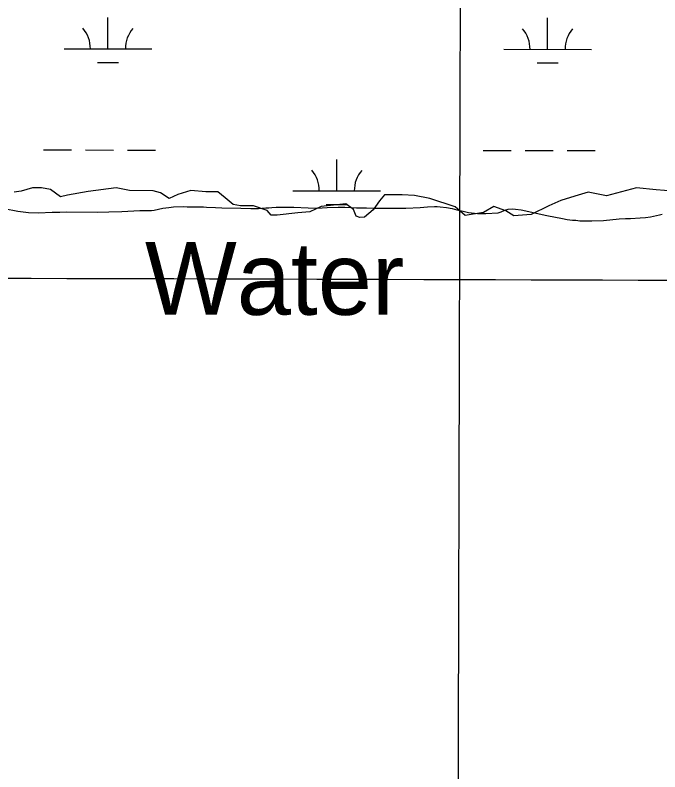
# Model space of a CAD drawing. Extents: x 3148686 to 3186545, y 916144 to 941516.
# Drawn here: x 3175944 to 3176680, y 933042 to 933905 of the extents above; entities that cross this region are included whole.
import ezdxf

# ---------------------------------------------------------------- set-up
doc = ezdxf.new("R2010")
doc.units = 0
for name, color, linetype in [('V-GRID-MAJR', 7, 'Continuous'), ('V-RIVR-EDGE', 7, 'Continuous'), ('V-RIVR-IDEN', 7, 'Continuous'), ('V-SITE-VEGE', 7, 'Continuous'), ('V-WETL-SWMP', 7, 'Continuous')]:
    doc.layers.add(name, color=color, linetype=linetype)

msp = doc.modelspace()

# ---------------------------------------------------------------- linework, layer by layer
at = {"layer": 'V-GRID-MAJR'}
for points in [[(3176416.14, 921480.25), (3176433.77, 927540.66), (3176451.4, 933603.67), (3176469.04, 939666.73), (3176469.05, 939669.3)], [(3152965.56, 933679.68), (3155575.1, 933670.47), (3160794.17, 933652.63), (3166013.25, 933635.55), (3171232.32, 933619.23), (3176451.4, 933603.67), (3181670.49, 933588.87), (3184280.03, 933581.75)]]:
    msp.add_spline(points, degree=3, dxfattribs=at)
at = {"layer": 'V-RIVR-EDGE'}
for points in [[(3176337.48, 933674.34), (3176333.34, 933675.9), (3176330.25, 933683.69), (3176321.45, 933689.94), (3176293.43, 933686.89), (3176280.45, 933680.7), (3176266.45, 933679.7), (3176243.1, 933677.16), (3176236.36, 933677.18), (3176231.71, 933682.38), (3176216.16, 933687.6), (3176201.12, 933687.64), (3176192.83, 933689.22), (3176183.51, 933697.02), (3176175.23, 933703.78), (3176161.74, 933703.81), (3176144.63, 933705.41), (3176129.58, 933700.78), (3176119.72, 933696.14), (3176109.88, 933702.39), (3176101.59, 933705), (3176074.62, 933705.07), (3176059.07, 933708.22), (3176027.42, 933704.15), (3176003.55, 933700.06), (3175995.77, 933698), (3175984.38, 933706.33), (3175974.01, 933708.43), (3175963.64, 933708.45), (3175950.67, 933704.34), (3175942.88, 933703.32)], [(3176713.56, 933702.97), (3176675.71, 933706.17), (3176653.41, 933708.3), (3176619.16, 933699.05), (3176597.9, 933703.25), (3176582.85, 933698.62), (3176566.76, 933694), (3176553.26, 933687.81), (3176533.01, 933678), (3176513.3, 933676.5), (3176503.98, 933682.22), (3176490.51, 933686.92), (3176478.56, 933680.21), (3176457.81, 933676.63), (3176446.43, 933686.51), (3176417.41, 933695.92), (3176399.78, 933699.6), (3176385.78, 933700.15), (3176372.3, 933700.18), (3176365.55, 933700.2), (3176359.83, 933693.47), (3176352.55, 933683.12), (3176342.67, 933674.84), (3176337.48, 933674.34)]]:
    msp.add_lwpolyline(points, dxfattribs=at)
at = {"layer": 'V-SITE-VEGE'}
for p, q in [((3176102.75, 933682.89), (3176112.47, 933684.99)), ((3176112.47, 933684.99), (3176119.43, 933686.02)), ((3176119.43, 933686.02), (3176124.74, 933686.52)), ((3176124.74, 933686.52), (3176136.63, 933686.95)), ((3176136.63, 933686.95), (3176140.47, 933686.73)), ((3176140.47, 933686.73), (3176159.13, 933686.55)), ((3176159.13, 933686.55), (3176162.24, 933686.15)), ((3176162.24, 933686.15), (3176172.84, 933685.87)), ((3176172.84, 933685.87), (3176179.79, 933685.43)), ((3176179.79, 933685.43), (3176201.56, 933685.22)), ((3176201.56, 933685.22), (3176213.08, 933684.74)), ((3176221.86, 933684.65), (3176230.28, 933685.3)), ((3176230.28, 933685.3), (3176233.58, 933685.27)), ((3176233.58, 933685.27), (3176236.88, 933685.79)), ((3176236.88, 933685.79), (3176241.82, 933686.11)), ((3176241.82, 933686.11), (3176250.24, 933686.39)), ((3176250.24, 933686.39), (3176262.12, 933686.28)), ((3176262.12, 933686.28), (3176278.4, 933685.57)), ((3176278.4, 933685.57), (3176288.64, 933684.92)), ((3176288.64, 933684.92), (3176299.99, 933685.72)), ((3176299.99, 933685.72), (3176312.62, 933686.15)), ((3176312.62, 933686.15), (3176320.3, 933686.07)), ((3176320.3, 933686.07), (3176333.65, 933685.58)), ((3176333.65, 933685.58), (3176345.18, 933685.46)), ((3176345.18, 933685.46), (3176354.32, 933685.01)), ((3176354.32, 933685.01), (3176366.02, 933684.89)), ((3176366.02, 933684.89), (3176374.44, 933685.18)), ((3176374.44, 933685.18), (3176389.99, 933685.03)), ((3176389.99, 933685.03), (3176406.1, 933685.79)), ((3176406.1, 933685.79), (3176414.52, 933686.62)), ((3176414.52, 933686.62), (3176422.57, 933686.91)), ((3176422.57, 933686.91), (3176425.87, 933686.87)), ((3176425.87, 933686.87), (3176429.16, 933686.66)), ((3176429.16, 933686.66), (3176436.46, 933685.86)), ((3176436.46, 933685.86), (3176442.68, 933684.7)), ((3175931.35, 933684.74), (3175946.86, 933681.48)), ((3175946.86, 933681.48), (3175959.11, 933680.08)), ((3175959.11, 933680.08), (3175970.63, 933679.6)), ((3175970.63, 933679.6), (3175986.37, 933680.55)), ((3175986.37, 933680.55), (3175994.97, 933680.46)), ((3175994.97, 933680.46), (3176002.84, 933680.94)), ((3176002.84, 933680.94), (3176037.6, 933680.6)), ((3176037.6, 933680.6), (3176050.96, 933681.02)), ((3176050.96, 933681.02), (3176065.59, 933681.24)), ((3176065.59, 933681.24), (3176086.27, 933682.32)), ((3176086.27, 933682.32), (3176095.61, 933682.23)), ((3176095.61, 933682.23), (3176099.63, 933682.37)), ((3176099.63, 933682.37), (3176102.75, 933682.89)), ((3176213.08, 933684.74), (3176221.86, 933684.65)), ((3176442.68, 933684.7), (3176447.97, 933683.36)), ((3176447.97, 933683.36), (3176455.45, 933681.83)), ((3176455.45, 933681.83), (3176461.3, 933680.31)), ((3176461.3, 933680.31), (3176471.71, 933678.92)), ((3176471.71, 933678.92), (3176481.4, 933678.83)), ((3176481.4, 933678.83), (3176495.32, 933679.61)), ((3176495.32, 933679.61), (3176498.62, 933680.86)), ((3176498.62, 933680.86), (3176503.03, 933682.83)), ((3176503.03, 933682.83), (3176506.88, 933683.89)), ((3176506.88, 933683.89), (3176511.28, 933684.21)), ((3176511.28, 933684.21), (3176515.3, 933683.99)), ((3176515.3, 933683.99), (3176521.51, 933683.2)), ((3176521.51, 933683.2), (3176550.72, 933676.87)), ((3176550.72, 933676.87), (3176568.61, 933673.22)), ((3176669.07, 933675.35), (3176679.52, 933677.45)), ((3176679.52, 933677.45), (3176682.64, 933678.33)), ((3176568.61, 933673.22), (3176574.09, 933672.26)), ((3176574.09, 933672.26), (3176580.31, 933671.46)), ((3176580.31, 933671.46), (3176583.96, 933671.25)), ((3176583.96, 933671.25), (3176588.53, 933670.65)), ((3176588.53, 933670.65), (3176591.82, 933670.44)), ((3176591.82, 933670.44), (3176596.58, 933670.76)), ((3176596.58, 933670.76), (3176602.25, 933670.7)), ((3176602.25, 933670.7), (3176615.43, 933670.94)), ((3176615.43, 933670.94), (3176633.55, 933672.77)), ((3176633.55, 933672.77), (3176640.88, 933673.25)), ((3176640.88, 933673.25), (3176646.37, 933673.38)), ((3176646.37, 933673.38), (3176657.53, 933674)), ((3176657.53, 933674), (3176663.39, 933674.49)), ((3176663.39, 933674.49), (3176669.07, 933675.35))]:
    msp.add_line(p, q, dxfattribs=at)
at = {"layer": 'V-WETL-SWMP'}
for p, q in [((3176049.82, 933866.88), (3176049.86, 933902.88)), ((3176551.73, 933866.35), (3176551.77, 933902.35)), ((3175999.82, 933866.93), (3176099.82, 933866.83)), ((3176501.73, 933866.4), (3176601.73, 933866.3)), ((3176037.81, 933851.46), (3176061.81, 933851.43)), ((3176539.71, 933850.93), (3176563.71, 933850.91)), ((3175976.29, 933751.52), (3176008.29, 933751.49)), ((3176024.29, 933751.47), (3176056.29, 933751.44)), ((3176072.29, 933751.42), (3176104.29, 933751.39)), ((3176478.2, 933750.99), (3176510.2, 933750.96)), ((3176526.2, 933750.94), (3176558.2, 933750.91)), ((3176574.2, 933750.89), (3176606.2, 933750.86)), ((3176311.09, 933704.74), (3176311.13, 933740.74)), ((3176261.09, 933704.79), (3176361.09, 933704.69)), ((3176102.74, 933682.89), (3176112.46, 933684.99)), ((3176102.74, 933682.89), (3176112.46, 933684.99)), ((3176112.46, 933684.99), (3176119.42, 933686.02)), ((3176112.46, 933684.99), (3176119.42, 933686.02)), ((3176119.42, 933686.02), (3176124.73, 933686.51)), ((3176119.42, 933686.02), (3176124.73, 933686.51)), ((3176124.73, 933686.51), (3176136.63, 933686.95)), ((3176124.73, 933686.51), (3176136.63, 933686.95)), ((3176136.63, 933686.95), (3176140.47, 933686.73)), ((3176136.63, 933686.95), (3176140.47, 933686.73)), ((3176140.47, 933686.73), (3176159.13, 933686.55)), ((3176140.47, 933686.73), (3176159.13, 933686.55)), ((3176159.13, 933686.55), (3176162.23, 933686.15)), ((3176159.13, 933686.55), (3176162.23, 933686.15)), ((3176162.23, 933686.15), (3176172.84, 933685.86)), ((3176162.23, 933686.15), (3176172.84, 933685.86)), ((3176172.84, 933685.86), (3176179.79, 933685.43)), ((3176172.84, 933685.86), (3176179.79, 933685.43)), ((3176179.79, 933685.43), (3176201.56, 933685.22)), ((3176179.79, 933685.43), (3176201.56, 933685.22)), ((3176201.56, 933685.22), (3176213.08, 933684.74)), ((3176201.56, 933685.22), (3176213.08, 933684.74)), ((3176221.86, 933684.65), (3176230.28, 933685.3)), ((3176221.86, 933684.65), (3176230.28, 933685.3)), ((3176230.28, 933685.3), (3176233.57, 933685.27)), ((3176230.28, 933685.3), (3176233.57, 933685.27)), ((3176233.57, 933685.27), (3176236.87, 933685.79)), ((3176233.57, 933685.27), (3176236.87, 933685.79)), ((3176236.87, 933685.79), (3176241.81, 933686.1)), ((3176236.87, 933685.79), (3176241.81, 933686.1)), ((3176241.81, 933686.1), (3176250.23, 933686.39)), ((3176241.81, 933686.1), (3176250.23, 933686.39)), ((3176250.23, 933686.39), (3176262.12, 933686.27)), ((3176250.23, 933686.39), (3176262.12, 933686.27)), ((3176262.12, 933686.27), (3176278.4, 933685.56)), ((3176262.12, 933686.27), (3176278.4, 933685.56)), ((3176278.4, 933685.56), (3176288.64, 933684.92)), ((3176278.4, 933685.56), (3176288.64, 933684.92)), ((3176288.64, 933684.92), (3176299.99, 933685.72)), ((3176288.64, 933684.92), (3176299.99, 933685.72)), ((3176299.07, 933689.32), (3176323.07, 933689.3)), ((3176299.99, 933685.72), (3176312.61, 933686.15)), ((3176299.99, 933685.72), (3176312.61, 933686.15)), ((3176312.61, 933686.15), (3176320.3, 933686.07)), ((3176312.61, 933686.15), (3176320.3, 933686.07)), ((3176320.3, 933686.07), (3176333.65, 933685.57)), ((3176320.3, 933686.07), (3176333.65, 933685.57)), ((3176333.65, 933685.57), (3176345.17, 933685.46)), ((3176333.65, 933685.57), (3176345.17, 933685.46)), ((3176345.17, 933685.46), (3176354.31, 933685.01)), ((3176345.17, 933685.46), (3176354.31, 933685.01)), ((3176354.31, 933685.01), (3176366.02, 933684.89)), ((3176354.31, 933685.01), (3176366.02, 933684.89)), ((3176366.02, 933684.89), (3176374.44, 933685.18)), ((3176366.02, 933684.89), (3176374.44, 933685.18)), ((3176374.44, 933685.18), (3176389.99, 933685.03)), ((3176374.44, 933685.18), (3176389.99, 933685.03)), ((3176389.99, 933685.03), (3176406.1, 933685.78)), ((3176389.99, 933685.03), (3176406.1, 933685.78)), ((3176406.1, 933685.78), (3176414.52, 933686.62)), ((3176406.1, 933685.78), (3176414.52, 933686.62)), ((3176414.52, 933686.62), (3176422.57, 933686.9)), ((3176414.52, 933686.62), (3176422.57, 933686.9)), ((3176422.57, 933686.9), (3176425.86, 933686.87)), ((3176422.57, 933686.9), (3176425.86, 933686.87)), ((3176425.86, 933686.87), (3176429.15, 933686.66)), ((3176425.86, 933686.87), (3176429.15, 933686.66)), ((3176429.15, 933686.66), (3176436.46, 933685.85)), ((3176429.15, 933686.66), (3176436.46, 933685.85)), ((3176436.46, 933685.85), (3176442.67, 933684.69)), ((3176436.46, 933685.85), (3176442.67, 933684.69)), ((3175931.34, 933684.74), (3175946.86, 933681.48)), ((3175931.34, 933684.74), (3175946.86, 933681.48)), ((3175946.86, 933681.48), (3175959.11, 933680.08)), ((3175946.86, 933681.48), (3175959.11, 933680.08)), ((3175959.11, 933680.08), (3175970.63, 933679.6)), ((3175959.11, 933680.08), (3175970.63, 933679.6)), ((3175970.63, 933679.6), (3175986.37, 933680.55)), ((3175970.63, 933679.6), (3175986.37, 933680.55)), ((3175986.37, 933680.55), (3175994.97, 933680.46)), ((3175986.37, 933680.55), (3175994.97, 933680.46)), ((3175994.97, 933680.46), (3176002.84, 933680.93)), ((3175994.97, 933680.46), (3176002.84, 933680.93)), ((3176002.84, 933680.93), (3176037.59, 933680.6)), ((3176002.84, 933680.93), (3176037.59, 933680.6)), ((3176037.59, 933680.6), (3176050.95, 933681.01)), ((3176037.59, 933680.6), (3176050.95, 933681.01)), ((3176050.95, 933681.01), (3176065.59, 933681.24)), ((3176050.95, 933681.01), (3176065.59, 933681.24)), ((3176065.59, 933681.24), (3176086.27, 933682.32)), ((3176065.59, 933681.24), (3176086.27, 933682.32)), ((3176086.27, 933682.32), (3176095.6, 933682.23)), ((3176086.27, 933682.32), (3176095.6, 933682.23)), ((3176095.6, 933682.23), (3176099.63, 933682.37)), ((3176095.6, 933682.23), (3176099.63, 933682.37)), ((3176099.63, 933682.37), (3176102.74, 933682.89)), ((3176099.63, 933682.37), (3176102.74, 933682.89)), ((3176213.08, 933684.74), (3176221.86, 933684.65)), ((3176213.08, 933684.74), (3176221.86, 933684.65)), ((3176442.67, 933684.69), (3176447.97, 933683.36)), ((3176442.67, 933684.69), (3176447.97, 933683.36)), ((3176447.97, 933683.36), (3176455.45, 933681.83)), ((3176447.97, 933683.36), (3176455.45, 933681.83)), ((3176455.45, 933681.83), (3176461.29, 933680.31)), ((3176455.45, 933681.83), (3176461.29, 933680.31)), ((3176461.29, 933680.31), (3176471.71, 933678.92)), ((3176461.29, 933680.31), (3176471.71, 933678.92)), ((3176471.71, 933678.92), (3176481.4, 933678.83)), ((3176471.71, 933678.92), (3176481.4, 933678.83)), ((3176481.4, 933678.83), (3176495.31, 933679.61)), ((3176481.4, 933678.83), (3176495.31, 933679.61)), ((3176495.31, 933679.61), (3176498.62, 933680.86)), ((3176495.31, 933679.61), (3176498.62, 933680.86)), ((3176498.62, 933680.86), (3176503.03, 933682.83)), ((3176498.62, 933680.86), (3176503.03, 933682.83)), ((3176503.03, 933682.83), (3176506.88, 933683.89)), ((3176503.03, 933682.83), (3176506.88, 933683.89)), ((3176506.88, 933683.89), (3176511.27, 933684.21)), ((3176506.88, 933683.89), (3176511.27, 933684.21)), ((3176511.27, 933684.21), (3176515.3, 933683.99)), ((3176511.27, 933684.21), (3176515.3, 933683.99)), ((3176515.3, 933683.99), (3176521.51, 933683.19)), ((3176515.3, 933683.99), (3176521.51, 933683.19)), ((3176521.51, 933683.19), (3176550.72, 933676.87)), ((3176521.51, 933683.19), (3176550.72, 933676.87)), ((3176550.72, 933676.87), (3176568.61, 933673.22)), ((3176550.72, 933676.87), (3176568.61, 933673.22)), ((3176669.07, 933675.35), (3176679.52, 933677.45)), ((3176669.07, 933675.35), (3176679.52, 933677.45)), ((3176679.52, 933677.45), (3176682.64, 933678.33)), ((3176679.52, 933677.45), (3176682.64, 933678.33)), ((3176568.61, 933673.22), (3176574.09, 933672.25)), ((3176568.61, 933673.22), (3176574.09, 933672.25)), ((3176574.09, 933672.25), (3176580.3, 933671.46)), ((3176574.09, 933672.25), (3176580.3, 933671.46)), ((3176580.3, 933671.46), (3176583.96, 933671.24)), ((3176580.3, 933671.46), (3176583.96, 933671.24)), ((3176583.96, 933671.24), (3176588.53, 933670.65)), ((3176583.96, 933671.24), (3176588.53, 933670.65)), ((3176588.53, 933670.65), (3176591.82, 933670.43)), ((3176588.53, 933670.65), (3176591.82, 933670.43)), ((3176591.82, 933670.43), (3176596.58, 933670.75)), ((3176591.82, 933670.43), (3176596.58, 933670.75)), ((3176596.58, 933670.75), (3176602.25, 933670.7)), ((3176596.58, 933670.75), (3176602.25, 933670.7)), ((3176602.25, 933670.7), (3176615.42, 933670.94)), ((3176602.25, 933670.7), (3176615.42, 933670.94)), ((3176615.42, 933670.94), (3176633.55, 933672.77)), ((3176615.42, 933670.94), (3176633.55, 933672.77)), ((3176633.55, 933672.77), (3176640.87, 933673.25)), ((3176633.55, 933672.77), (3176640.87, 933673.25)), ((3176640.87, 933673.25), (3176646.36, 933673.38)), ((3176640.87, 933673.25), (3176646.36, 933673.38)), ((3176646.36, 933673.38), (3176657.53, 933674)), ((3176646.36, 933673.38), (3176657.53, 933674)), ((3176657.53, 933674), (3176663.39, 933674.49)), ((3176657.53, 933674), (3176663.39, 933674.49)), ((3176663.39, 933674.49), (3176669.07, 933675.35)), ((3176663.39, 933674.49), (3176669.07, 933675.35))]:
    msp.add_line(p, q, dxfattribs=at)
for centre, start, end in [((3175994.58, 933867.41), 359.16781, 40.71147), ((3176105.07, 933867.29), 139.1678, 180.71146), ((3176496.49, 933866.88), 359.16781, 40.71147), ((3176606.97, 933866.77), 139.1678, 180.71146), ((3176255.85, 933705.27), 359.16781, 40.71147), ((3176366.33, 933705.16), 139.1678, 180.71146)]:
    msp.add_arc(centre, 35.25, start, end, dxfattribs=at)

# ---------------------------------------------------------------- texts
at = {"layer": 'V-RIVR-IDEN'}
msp.add_text('Water', height=83, dxfattribs=at).set_placement((3176092.17, 933563.35))

doc.saveas('drawing.dxf')
